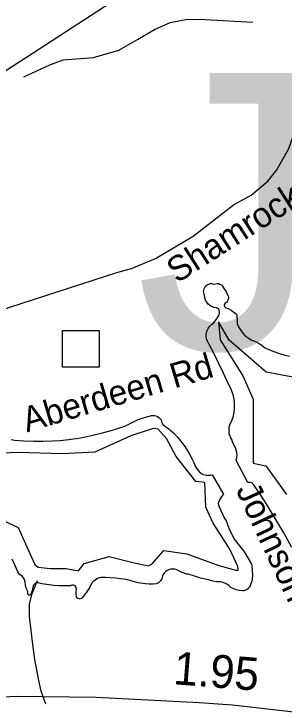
# Model space of a CAD drawing. Extents: x 1662474 to 1856135, y 779280 to 917889.
# Drawn here: x 1700057 to 1701087, y 823925 to 826555 of the extents above; entities that cross this region are included whole.
import ezdxf

# ---------------------------------------------------------------- set-up
doc = ezdxf.new("R2010")
doc.units = 0
for name, color, linetype in [('Exist Hydrographic Lake Shore', 7, 'Continuous'), ('Exist Hydrographic Misc Water Feature', 7, 'Continuous'), ('Exist Road Non-System Structure Non-Sys Other Attributed CELL', 7, 'Continuous'), ('Exist Road Non-System Structure Non-Sys Other Number Label', 7, 'Continuous'), ('Exist Road Non-System Type 51', 7, 'Continuous'), ('Exist Road Non-System Type 51 Label', 7, 'Continuous'), ('Exist Road Primary US Divided Attributed', 7, 'Continuous'), ('Exist Road Primary US Mileage Hundredths English Label', 7, 'Continuous'), ('Exist Utilities Electrical Transmission Line', 7, 'Continuous'), ('Old_Level_44', 7, 'Continuous')]:
    doc.layers.add(name, color=color, linetype=linetype)

msp = doc.modelspace()

# ---------------------------------------------------------------- linework, layer by layer
at = {"layer": 'Exist Hydrographic Lake Shore'}
for points in [[(1700791.2, 825318.4), (1700790, 825326.5), (1700789.8, 825334.9), (1700790.8, 825343.1), (1700793.1, 825350.9), (1700796.9, 825358.2), (1700800.5, 825363.8), (1700804.8, 825368.5), (1700809.4, 825373), (1700815.5, 825377.2), (1700821, 825383.5), (1700829.4, 825394.5), (1700837.8, 825408.1), (1700839.9, 825416.6), (1700838.5, 825429.7), (1700833.9, 825434.4), (1700828.6, 825436.8), (1700819.4, 825438.3), (1700809.6, 825442), (1700803.4, 825445.9), (1700797.4, 825450.9), (1700791.6, 825458), (1700787.1, 825466.4), (1700784.2, 825475.1), (1700783.1, 825485.3), (1700781.6, 825489.2), (1700780.2, 825494.2), (1700779.8, 825498.4), (1700780, 825503.7), (1700781.4, 825508.9), (1700785, 825516.2), (1700788.4, 825520.5), (1700795.2, 825525.4), (1700798.9, 825527.3), (1700804.1, 825528.9), (1700809.1, 825529.4), (1700817.2, 825527.3), (1700825.8, 825527.6), (1700831.8, 825528.6), (1700837, 825528.6), (1700842, 825527.3), (1700847.2, 825524.1), (1700851.6, 825519.2), (1700854.9, 825512.3), (1700865.4, 825496.9), (1700872.4, 825483.5), (1700873.8, 825478.2), (1700873.8, 825472.7), (1700872.4, 825466.4), (1700869.5, 825460.6), (1700866.6, 825456.9), (1700863.5, 825455.4), (1700861.6, 825453.8), (1700859.8, 825450.9), (1700858.5, 825446.2), (1700859.5, 825441.5), (1700861.6, 825438.6), (1700864.2, 825436.2), (1700875.5, 825432.6), (1700884.5, 825428.1), (1700903.1, 825413.6), (1700906, 825407.1), (1700907.9, 825387.1), (1700907.4, 825377.2), (1700912.6, 825364.6), (1700919.6, 825352.8), (1700928.9, 825340.2), (1700938.5, 825330.7), (1700949.2, 825322.1), (1700962.8, 825314.2), (1700967.6, 825311.8), (1700979.5, 825307.4), (1700989.2, 825302.4), (1701001.2, 825294.2), (1701011, 825285.8), (1701030.6, 825276.9), (1701050.9, 825268.8), (1701064.8, 825264.3), (1701085.5, 825258), (1701106.8, 825253)], [(1701116, 824525.5), (1701085.2, 824580.1), (1701055.1, 824631.5), (1701015.5, 824695.8), (1701014.6, 824698.2), (1700974, 824760.1), (1700968.8, 824765.9), (1700964, 824769.3), (1700958.5, 824771.7), (1700952.8, 824772.8), (1700948.5, 824772.8), (1700903.1, 824855.4), (1700904.1, 824857.8), (1700906.5, 824866.7), (1700907.6, 824875.9), (1700906.5, 824886.1), (1700901, 824904.5), (1700893.1, 824918.6), (1700889.5, 824927.1), (1700886.6, 824936.2), (1700882.9, 824942.2), (1700880.2, 824948.3), (1700877.6, 824956.7), (1700876.6, 824964.6), (1700876.4, 824973.2), (1700877.4, 824983.2), (1700879.8, 824991.9), (1700887.9, 825010.5), (1700892.9, 825026), (1700895.5, 825039.4), (1700897.1, 825053.1), (1700897.6, 825066.7), (1700896.9, 825080.3), (1700894.8, 825093.7), (1700891.6, 825106.8), (1700887.4, 825119.9), (1700881.9, 825132.3), (1700874.5, 825145.9), (1700853.8, 825190.3), (1700819.6, 825261.2), (1700800, 825300.2), (1700794.5, 825309.8), (1700791.2, 825318.4)], [(1700046.5, 824935.7), (1700058.8, 824933.1), (1700095, 824930.4), (1700131.2, 824929.1), (1700167.4, 824929.4), (1700203.6, 824930.4), (1700233.6, 824932.3), (1700266.9, 824936), (1700311.5, 824942.6), (1700345.9, 824949.1), (1700395, 824960.6), (1700427.5, 824969.6), (1700475.2, 824985.3), (1700484.2, 824988.8), (1700528, 825010), (1700545.6, 825016.8), (1700576.9, 825026.2), (1700581.6, 825027.3), (1700586.9, 825027.6), (1700593.1, 825026.8), (1700598.1, 825025.5), (1700603.9, 825023.1), (1700609.1, 825019.4), (1700613.6, 825015), (1700617.5, 825010), (1700620.5, 825000), (1700626, 824992.1), (1700640.1, 824981.4), (1700647.8, 824976.7), (1700665.4, 824960.6), (1700681.9, 824943.3), (1700697.1, 824924.9), (1700711, 824905.5), (1700723.6, 824885.3), (1700734.6, 824864.1), (1700742, 824847.8), (1700746.4, 824836.8), (1700750.1, 824830.2), (1700758.5, 824818.1), (1700767.4, 824807.6), (1700777.9, 824802.4), (1700789.5, 824799.8), (1700801.5, 824799.5), (1700807.4, 824800.3), (1700812, 824801.6), (1700855.4, 824727.6)], [(1700855.4, 824727.6), (1700849.6, 824720.8), (1700839.6, 824706.1), (1700834.9, 824691.9)], [(1700834.9, 824691.9), (1700836.5, 824685.6), (1700845.9, 824662.8), (1700856.9, 824640.7), (1700866.6, 824624.2), (1700871.9, 824608.7), (1700877.9, 824593.8), (1700889.8, 824569.6), (1700897.9, 824555.7), (1700904.8, 824544.9), (1700922, 824524.7), (1700928.9, 824515.8), (1700938.8, 824501.3), (1700953.5, 824476.7), (1700961.4, 824461.4), (1700963, 824455.9), (1700966.4, 824421), (1700964.2, 824404.8), (1700962.8, 824396.6), (1700959.5, 824386.9), (1700956.4, 824378.8), (1700954, 824374.8), (1700951.1, 824370.9), (1700947.2, 824366.9), (1700942.2, 824363.6), (1700937, 824361.2), (1700932.2, 824359.9), (1700927, 824359.9)], [(1700097.4, 824402.9), (1700094, 824409.2), (1700090, 824414.4), (1700084.2, 824417.9), (1700079, 824422.6), (1700074.5, 824427.9), (1700071.6, 824432.6), (1700059, 824461.4), (1700051.1, 824481.1)], [(1700927, 824359.9), (1700915.5, 824361.2), (1700905, 824363.8), (1700894.8, 824367.5), (1700883.8, 824373.2), (1700877.4, 824379), (1700870.2, 824384), (1700862.4, 824388.2), (1700854.2, 824391.4), (1700843.5, 824394), (1700830.1, 824394.8), (1700815.8, 824397.4), (1700791.9, 824402.6), (1700768, 824408.7), (1700744.4, 824415.5), (1700721, 824423.1), (1700716.2, 824423.9), (1700697.4, 824430.2), (1700688.1, 824435.4), (1700674.5, 824441.2), (1700668.2, 824442.6), (1700661.1, 824443.1), (1700654, 824442.3), (1700646.4, 824439.9), (1700640.4, 824436.8), (1700634.6, 824432.3), (1700629.6, 824427.1), (1700626.2, 824421.8), (1700623.6, 824416.1), (1700620.8, 824406.3), (1700618.6, 824402.1), (1700616, 824398.2), (1700611.8, 824394), (1700608.1, 824391.1), (1700603.9, 824388.8), (1700598.4, 824386.6), (1700586.9, 824385.9), (1700572.6, 824385.6), (1700558.5, 824386.4), (1700548, 824387.7), (1700530.4, 824390.8), (1700503.9, 824398.2), (1700484.2, 824402.6), (1700464.2, 824406.3), (1700444.1, 824408.7), (1700423.9, 824410), (1700406.5, 824410.5), (1700397.6, 824411.3), (1700389.5, 824410.8), (1700381.9, 824408.9), (1700373.5, 824405.6), (1700365.1, 824399.8), (1700360.4, 824397.4), (1700353.8, 824390.3), (1700344.6, 824371.2), (1700333.2, 824354.9), (1700318.1, 824334.1), (1700314.1, 824331), (1700310, 824329.7), (1700305.5, 824329.7), (1700301.2, 824331), (1700297.6, 824333.6), (1700295, 824337.1), (1700294.2, 824349.9), (1700294.2, 824358.1), (1700295.2, 824367.8), (1700294.8, 824371.9), (1700293.4, 824375.1), (1700290.5, 824378.5), (1700287.6, 824380.6), (1700283.8, 824381.6), (1700277.9, 824381.4), (1700273, 824378.8), (1700255.9, 824378.5), (1700228.1, 824379.6), (1700209.8, 824380.9), (1700191.4, 824382.9), (1700163.8, 824387.2), (1700154.6, 824388.8), (1700150.1, 824390.3), (1700144.1, 824390.3), (1700140.6, 824389.2), (1700136.5, 824386.9), (1700133.9, 824384.2), (1700131.8, 824381.4), (1700131, 824379.6), (1700128.4, 824367.8), (1700125.5, 824357.8), (1700121.8, 824347.2), (1700119.4, 824344.9), (1700117.6, 824344.1), (1700114.4, 824344.1), (1700112.4, 824344.9), (1700110.5, 824347.6), (1700110, 824348.6), (1700110.2, 824357.8), (1700104.1, 824370.6), (1700101.9, 824381.6), (1700100, 824394.5), (1700097.4, 824402.9)]]:
    msp.add_lwpolyline(points, dxfattribs=at)
at = {"layer": 'Exist Hydrographic Misc Water Feature'}
msp.add_lwpolyline([(1700178.3, 823929.2), (1700161.1, 823978.1), (1700152.4, 824019.2), (1700137.2, 824099.1), (1700129.5, 824155.9), (1700116.2, 824262.1), (1700116.9, 824309.6), (1700125.1, 824345.6), (1700146.4, 824399.3)], dxfattribs=at)
at = {"layer": 'Exist Road Non-System Structure Non-Sys Other Attributed CELL'}
msp.add_lwpolyline([(1700242.7, 825349.9), (1700381.7, 825349.9), (1700381.7, 825210.8), (1700242.7, 825210.8)], close=True, dxfattribs=at)
at = {"layer": 'Exist Road Non-System Type 51'}
msp.add_line((1699929.9, 825403.4), (1700449, 825571.4), dxfattribs=at)
for points in [[(1700095.5, 826315.8), (1700193.9, 826360.9), (1700244.4, 826380.6), (1700360.9, 826389.5), (1700456.4, 826416.5), (1700528.4, 826457.2), (1700592.9, 826495.5), (1700652.1, 826522.5), (1700718.1, 826535.2), (1700785, 826533), (1700966.9, 826523.9)], [(1700449, 825571.4), (1700504.9, 825586.4), (1700596, 825624.7), (1700739.4, 825709.7), (1700893.9, 825829.1), (1700960.6, 825865.6), (1701024.4, 825918.9), (1701059, 825961.4), (1701104.6, 826043.2), (1701191.2, 826289.8)]]:
    msp.add_lwpolyline(points, dxfattribs=at)
at = {"layer": 'Exist Road Primary US Divided Attributed'}
msp.add_lwpolyline([(1701249.8, 823884.7), (1701168, 823893.3), (1700889.9, 823924.7), (1700762.2, 823934.5), (1700370.4, 823953.8), (1700065.4, 823957.9), (1699835.4, 823946.8), (1699680.4, 823939), (1699492.4, 823920.3), (1699123.7, 823875.7), (1698906.3, 823834.6), (1698628.9, 823785.1), (1698364.8, 823732.2), (1698133.6, 823666.1), (1697915.7, 823593.4), (1697714.2, 823520.7), (1697575.4, 823463.7)], dxfattribs=at)
at = {"layer": 'Exist Utilities Electrical Transmission Line'}
msp.add_lwpolyline([(1698412.5, 825294.6), (1698803.4, 825554.4), (1700105.2, 826390.5), (1700818.4, 826854.9), (1701078.4, 827026.1), (1701539.9, 827321.1), (1701932.7, 827576.9), (1702347.7, 827840.4), (1702855.5, 828168.9), (1703464, 828560.4), (1704177.3, 829020.8), (1704330.5, 829125.1)], dxfattribs=at)
at = {"layer": 'Old_Level_44'}
for points in [[(1702287.7, 825455.1), (1701791.9, 825363), (1701674.9, 825337.4), (1701589.8, 825355.7), (1701584, 825332.5), (1701449.1, 825207.2), (1701174.1, 825162.9), (1701018, 825192.1), (1700877.4, 825313.8), (1700836.8, 825383.4), (1700842.7, 825315.4), (1700929.2, 825178.5), (1700968.7, 825089.7), (1700968.7, 824973.3), (1700968.7, 824845.3)], [(1700783.7, 824771.6), (1700750.3, 824775.7), (1700675.5, 824870.9), (1700638.3, 824939.9), (1700606.1, 824975.6), (1700586.9, 824977.7), (1700502.2, 824949.5), (1700365.9, 824887.1), (1700240.6, 824881.1), (1700072.5, 824886.5), (1699953, 824881.3), (1699871.2, 824866.9), (1699814.3, 824838.5), (1699733, 824789.8), (1699607.7, 824727.1), (1699403.5, 824672), (1699259.5, 824625.7), (1699227.4, 824604.3), (1699179.4, 824508.4), (1699083.1, 824487), (1699013.4, 824548)], [(1700968.7, 824845.3), (1701017, 824836.1), (1701094.8, 824726.2)], [(1699990.9, 824638.7), (1700073.6, 824600.8), (1700118.3, 824501.7), (1700137, 824459.6), (1700150.1, 824450.5), (1700195.5, 824444.5), (1700255.6, 824444.5), (1700303.2, 824436.2), (1700324.7, 824464.4), (1700419.9, 824491.1), (1700509.6, 824467.5), (1700568.8, 824455.1), (1700582.6, 824461.6), (1700628.7, 824513.1), (1700716.2, 824500.2), (1700837.3, 824456.4), (1700901.9, 824438.7), (1700911.1, 824439.1), (1700910.5, 824452.1), (1700879.6, 824519.1), (1700816.4, 824616.9), (1700788.3, 824678.1), (1700783.7, 824771.6)]]:
    msp.add_lwpolyline(points, dxfattribs=at)

# ---------------------------------------------------------------- texts
at = {"layer": 'Exist Road Non-System Structure Non-Sys Other Number Label'}
msp.add_text('J61', height=1049.86, dxfattribs=at).set_placement((1700520.5, 825280.3))
at = {"layer": 'Exist Road Non-System Type 51 Label'}
for s, rotation, p in [('Shamrock Rd', 32.6623, (1700678.5, 825528.1)), ('Aberdeen Rd', 16.5132, (1700106.1, 824962.7)), ('Johnson St', 295.1034, (1700901, 824744.2))]:
    msp.add_text(s, height=95, rotation=rotation, dxfattribs=at).set_placement(p)
at = {"layer": 'Exist Road Primary US Mileage Hundredths English Label'}
msp.add_text('1.95', height=125, rotation=355.571, dxfattribs=at).set_placement((1700661.6, 824005))

doc.saveas('drawing.dxf')
